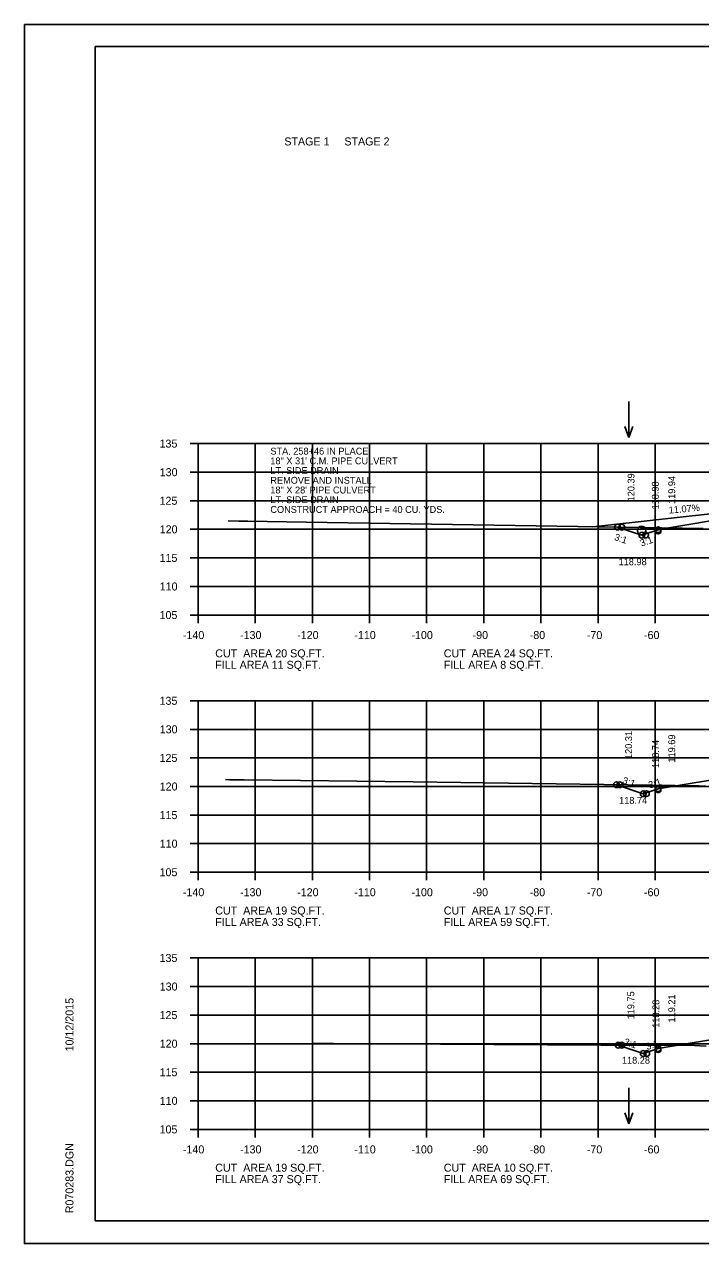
# Model space of a CAD drawing. Extents: x 1175611 to 1176402, y -433344 to -416213.
# Drawn here: x 1175610.6 to 1175728.9, y -420543.3 to -420329.9 of the extents above; entities that cross this region are included whole.
import ezdxf

# ---------------------------------------------------------------- set-up
doc = ezdxf.new("R2010")
doc.units = 0
for name, color, linetype in [('Default', 7, 'Continuous'), ('R_Axis', 7, 'Continuous'), ('R_Axis Annot', 7, 'Continuous'), ('R_Border', 7, 'Continuous'), ('R_Drive', 7, 'Continuous'), ('R_Exist Surface', 7, 'Continuous'), ('R_Fin Surface', 7, 'Continuous'), ('R_Grid', 7, 'Continuous'), ('R_No Plot', 7, 'Continuous'), ('R_Water', 7, 'Continuous'), ('R_Water Annot', 7, 'Continuous'), ('R_Xsect Elev', 7, 'Continuous'), ('R_Xsect Slope', 7, 'Continuous')]:
    doc.layers.add(name, color=color, linetype=linetype)

msp = doc.modelspace()

# ---------------------------------------------------------------- linework, layer by layer
at = {"layer": 'R_Axis'}
for p, q in [((1175639.57, -420403.27), (1175640.97, -420403.27)), ((1175640.97, -420433.27), (1175640.97, -420403.27)), ((1175639.57, -420408.27), (1175640.97, -420408.27)), ((1175639.57, -420413.27), (1175640.97, -420413.27)), ((1175639.57, -420418.27), (1175640.97, -420418.27)), ((1175639.57, -420423.27), (1175640.97, -420423.27)), ((1175639.57, -420428.27), (1175640.97, -420428.27)), ((1175639.57, -420433.27), (1175640.97, -420433.27)), ((1175640.97, -420433.27), (1175920.97, -420433.27)), ((1175640.97, -420434.67), (1175640.97, -420433.27)), ((1175650.97, -420434.67), (1175650.97, -420433.27)), ((1175660.97, -420434.67), (1175660.97, -420433.27)), ((1175670.97, -420434.67), (1175670.97, -420433.27)), ((1175680.97, -420434.67), (1175680.97, -420433.27)), ((1175690.97, -420434.67), (1175690.97, -420433.27)), ((1175700.97, -420434.67), (1175700.97, -420433.27)), ((1175710.97, -420434.67), (1175710.97, -420433.27)), ((1175720.97, -420434.67), (1175720.97, -420433.27)), ((1175639.57, -420448.27), (1175640.97, -420448.27)), ((1175640.97, -420478.27), (1175640.97, -420448.27)), ((1175639.57, -420453.27), (1175640.97, -420453.27)), ((1175639.57, -420458.27), (1175640.97, -420458.27)), ((1175639.57, -420463.27), (1175640.97, -420463.27)), ((1175639.57, -420468.27), (1175640.97, -420468.27)), ((1175639.57, -420473.27), (1175640.97, -420473.27)), ((1175639.57, -420478.27), (1175640.97, -420478.27)), ((1175640.97, -420478.27), (1175920.97, -420478.27)), ((1175640.97, -420479.67), (1175640.97, -420478.27)), ((1175650.97, -420479.67), (1175650.97, -420478.27)), ((1175660.97, -420479.67), (1175660.97, -420478.27)), ((1175670.97, -420479.67), (1175670.97, -420478.27)), ((1175680.97, -420479.67), (1175680.97, -420478.27)), ((1175690.97, -420479.67), (1175690.97, -420478.27)), ((1175700.97, -420479.67), (1175700.97, -420478.27)), ((1175710.97, -420479.67), (1175710.97, -420478.27)), ((1175720.97, -420479.67), (1175720.97, -420478.27)), ((1175639.57, -420493.27), (1175640.97, -420493.27)), ((1175640.97, -420523.27), (1175640.97, -420493.27)), ((1175639.57, -420498.27), (1175640.97, -420498.27)), ((1175639.57, -420503.27), (1175640.97, -420503.27)), ((1175639.57, -420508.27), (1175640.97, -420508.27)), ((1175639.57, -420513.27), (1175640.97, -420513.27)), ((1175639.57, -420518.27), (1175640.97, -420518.27)), ((1175639.57, -420523.27), (1175640.97, -420523.27)), ((1175640.97, -420523.27), (1175920.97, -420523.27)), ((1175640.97, -420524.67), (1175640.97, -420523.27)), ((1175650.97, -420524.67), (1175650.97, -420523.27)), ((1175660.97, -420524.67), (1175660.97, -420523.27)), ((1175670.97, -420524.67), (1175670.97, -420523.27)), ((1175680.97, -420524.67), (1175680.97, -420523.27)), ((1175690.97, -420524.67), (1175690.97, -420523.27)), ((1175700.97, -420524.67), (1175700.97, -420523.27)), ((1175710.97, -420524.67), (1175710.97, -420523.27)), ((1175720.97, -420524.67), (1175720.97, -420523.27))]:
    msp.add_line(p, q, dxfattribs=at)
at = {"layer": 'R_Border'}
for p, q in [((1175622.97, -420333.81), (1175939.15, -420333.81)), ((1175622.97, -420539.27), (1175622.97, -420333.81)), ((1175622.97, -420539.27), (1175622.97, -420539.27)), ((1175939.15, -420539.27), (1175622.97, -420539.27))]:
    msp.add_line(p, q, dxfattribs=at)
at = {"layer": 'R_Drive'}
msp.add_line((1175736.49, -420414.89), (1175710.06, -420417.81), dxfattribs=at)
at = {"layer": 'R_Exist Surface'}
for points in [[(1175646.24, -420416.77), (1175648.09, -420416.82), (1175649.65, -420416.85), (1175659.88, -420417.01), (1175729.35, -420418.12)], [(1175645.79, -420462.07), (1175646.5, -420462.08), (1175649.04, -420462.08), (1175678.59, -420462.47), (1175728.66, -420463.17), (1175733.18, -420463.37)], [(1175661.23, -420508.19), (1175663.81, -420508.21), (1175664.66, -420508.21), (1175711.46, -420508.51), (1175727.88, -420508.6), (1175729.88, -420508.72)]]:
    msp.add_lwpolyline(points, dxfattribs=at)
at = {"layer": 'R_Fin Surface'}
for points in [[(1175714.39, -420417.88), (1175718.4, -420419.22), (1175718.63, -420419.29), (1175718.8, -420419.23), (1175721.47, -420418.34), (1175722.3, -420418.2), (1175735.2, -420416.05)], [(1175714.19, -420462.96), (1175718.89, -420464.53), (1175721.47, -420463.67), (1175735.2, -420461.38), (1175743.47, -420460), (1175749.47, -420459.76), (1175751.47, -420459.72), (1175780.97, -420459.13), (1175810.47, -420459.72), (1175812.47, -420459.76), (1175818.47, -420460), (1175826.75, -420461.38), (1175840.47, -420463.67), (1175844.24, -420464.93), (1175850.22, -420462.93)], [(1175714.5, -420508.53), (1175718.88, -420509.99), (1175721.47, -420509.12), (1175735.2, -420506.83), (1175743.47, -420505.46), (1175749.47, -420505.22), (1175751.47, -420505.18), (1175780.97, -420504.59), (1175810.47, -420505.18), (1175812.47, -420505.22), (1175818.47, -420505.46), (1175826.75, -420506.83), (1175840.47, -420509.12), (1175844.33, -420510.41), (1175847.52, -420509.34)]]:
    msp.add_lwpolyline(points, dxfattribs=at)
at = {"layer": 'R_Grid'}
for p, q in [((1175640.97, -420403.27), (1175920.97, -420403.27)), ((1175640.97, -420433.27), (1175640.97, -420403.27)), ((1175650.97, -420433.27), (1175650.97, -420403.27)), ((1175660.97, -420433.27), (1175660.97, -420403.27)), ((1175670.97, -420433.27), (1175670.97, -420403.27)), ((1175680.97, -420433.27), (1175680.97, -420403.27)), ((1175690.97, -420433.27), (1175690.97, -420403.27)), ((1175700.97, -420433.27), (1175700.97, -420403.27)), ((1175710.97, -420433.27), (1175710.97, -420403.27)), ((1175720.97, -420433.27), (1175720.97, -420403.27)), ((1175640.97, -420408.27), (1175920.97, -420408.27)), ((1175640.97, -420413.27), (1175920.97, -420413.27)), ((1175640.97, -420418.27), (1175920.97, -420418.27)), ((1175640.97, -420423.27), (1175920.97, -420423.27)), ((1175640.97, -420428.27), (1175920.97, -420428.27)), ((1175640.97, -420433.27), (1175920.97, -420433.27)), ((1175640.97, -420448.27), (1175920.97, -420448.27)), ((1175640.97, -420478.27), (1175640.97, -420448.27)), ((1175650.97, -420478.27), (1175650.97, -420448.27)), ((1175660.97, -420478.27), (1175660.97, -420448.27)), ((1175670.97, -420478.27), (1175670.97, -420448.27)), ((1175680.97, -420478.27), (1175680.97, -420448.27)), ((1175690.97, -420478.27), (1175690.97, -420448.27)), ((1175700.97, -420478.27), (1175700.97, -420448.27)), ((1175710.97, -420478.27), (1175710.97, -420448.27)), ((1175720.97, -420478.27), (1175720.97, -420448.27)), ((1175640.97, -420453.27), (1175920.97, -420453.27)), ((1175640.97, -420458.27), (1175920.97, -420458.27)), ((1175640.97, -420463.27), (1175920.97, -420463.27)), ((1175640.97, -420468.27), (1175920.97, -420468.27)), ((1175640.97, -420473.27), (1175920.97, -420473.27)), ((1175640.97, -420478.27), (1175920.97, -420478.27)), ((1175640.97, -420493.27), (1175920.97, -420493.27)), ((1175640.97, -420523.27), (1175640.97, -420493.27)), ((1175650.97, -420523.27), (1175650.97, -420493.27)), ((1175660.97, -420523.27), (1175660.97, -420493.27)), ((1175670.97, -420523.27), (1175670.97, -420493.27)), ((1175680.97, -420523.27), (1175680.97, -420493.27)), ((1175690.97, -420523.27), (1175690.97, -420493.27)), ((1175700.97, -420523.27), (1175700.97, -420493.27)), ((1175710.97, -420523.27), (1175710.97, -420493.27)), ((1175720.97, -420523.27), (1175720.97, -420493.27)), ((1175640.97, -420498.27), (1175920.97, -420498.27)), ((1175640.97, -420503.27), (1175920.97, -420503.27)), ((1175640.97, -420508.27), (1175920.97, -420508.27)), ((1175640.97, -420513.27), (1175920.97, -420513.27)), ((1175640.97, -420518.27), (1175920.97, -420518.27)), ((1175640.97, -420523.27), (1175920.97, -420523.27))]:
    msp.add_line(p, q, dxfattribs=at)
at = {"layer": 'R_No Plot'}
for p, q in [((1175610.57, -420329.92), (1175943.91, -420329.92)), ((1175610.57, -420543.25), (1175943.91, -420543.25))]:
    msp.add_line(p, q, dxfattribs=at)
msp.add_lwpolyline([(1175610.57, -420329.92), (1175943.91, -420329.92), (1175943.91, -420543.25), (1175610.57, -420543.25)], close=True, dxfattribs=at)
for centre in [(1175714.39, -420417.88), (1175714.39, -420417.88), (1175715.13, -420417.89), (1175721.47, -420418.34), (1175718.63, -420419.29), (1175719.3, -420419.28), (1175721.47, -420418.56), (1175714.19, -420462.96), (1175714.19, -420462.96), (1175714.78, -420462.97), (1175718.89, -420464.53), (1175719.43, -420464.52), (1175721.47, -420463.67), (1175721.47, -420463.84), (1175714.5, -420508.53), (1175714.5, -420508.53), (1175715.14, -420508.53), (1175718.88, -420509.99), (1175719.49, -420509.98), (1175721.47, -420509.12), (1175721.47, -420509.32)]:
    msp.add_circle(centre, 0.5, dxfattribs=at)
at = {"layer": 'R_Water'}
msp.add_circle((1175718.6, -420418.47), 0.75, dxfattribs=at)
at = {"layer": 'R_Water Annot'}
for p, q in [((1175716.37, -420395.92), (1175716.37, -420402.2)), ((1175716.37, -420402.2), (1175715.67, -420400.28)), ((1175716.37, -420402.2), (1175717.07, -420400.28)), ((1175716.37, -420516.01), (1175716.37, -420522.29)), ((1175716.37, -420522.29), (1175715.67, -420520.37)), ((1175716.37, -420522.29), (1175717.07, -420520.37))]:
    msp.add_line(p, q, dxfattribs=at)

# ---------------------------------------------------------------- texts
at = {"layer": 'Default'}
for s, p in [('STAGE 1     STAGE 2', (1175656.06, -420351.1)), ('CUT  AREA 20 SQ.FT.', (1175643.97, -420440.67)), ('CUT  AREA 24 SQ.FT.', (1175683.97, -420440.67)), ('FILL AREA 11 SQ.FT.', (1175643.97, -420442.67)), ('FILL AREA 8 SQ.FT.', (1175683.97, -420442.67)), ('CUT  AREA 19 SQ.FT.', (1175643.97, -420485.67)), ('FILL AREA 33 SQ.FT.', (1175643.97, -420487.67)), ('CUT  AREA 17 SQ.FT.', (1175683.97, -420485.67)), ('FILL AREA 59 SQ.FT.', (1175683.97, -420487.67)), ('CUT  AREA 19 SQ.FT.', (1175643.97, -420530.67)), ('CUT  AREA 10 SQ.FT.', (1175683.97, -420530.67)), ('FILL AREA 37 SQ.FT.', (1175643.97, -420532.67)), ('FILL AREA 69 SQ.FT.', (1175683.97, -420532.67))]:
    msp.add_text(s, height=1.4, dxfattribs=at).set_placement(p)
at = {"layer": 'R_Axis Annot'}
for s, p in [('135', (1175634.22, -420403.97)), ('130', (1175634.25, -420408.97)), ('125', (1175634.22, -420413.97)), ('120', (1175634.25, -420418.97)), ('115', (1175634.22, -420423.97)), ('110', (1175634.25, -420428.97)), ('105', (1175634.22, -420433.97)), ('-140', (1175638.31, -420437.47)), ('-130', (1175648.31, -420437.47)), ('-120', (1175658.31, -420437.47)), ('-110', (1175668.31, -420437.47)), ('-100', (1175678.31, -420437.47)), ('-90', (1175689.01, -420437.47)), ('-80', (1175699.01, -420437.47)), ('-70', (1175709.01, -420437.47)), ('-60', (1175719.01, -420437.47)), ('135', (1175634.22, -420448.97)), ('130', (1175634.25, -420453.97)), ('125', (1175634.22, -420458.97)), ('120', (1175634.25, -420463.97)), ('115', (1175634.22, -420468.97)), ('110', (1175634.25, -420473.97)), ('105', (1175634.22, -420478.97)), ('-140', (1175638.31, -420482.47)), ('-130', (1175648.31, -420482.47)), ('-120', (1175658.31, -420482.47)), ('-110', (1175668.31, -420482.47)), ('-100', (1175678.31, -420482.47)), ('-90', (1175689.01, -420482.47)), ('-80', (1175699.01, -420482.47)), ('-70', (1175709.01, -420482.47)), ('-60', (1175719.01, -420482.47)), ('135', (1175634.22, -420493.97)), ('130', (1175634.25, -420498.97)), ('125', (1175634.22, -420503.97)), ('120', (1175634.25, -420508.97)), ('115', (1175634.22, -420513.97)), ('110', (1175634.25, -420518.97)), ('105', (1175634.22, -420523.97)), ('-140', (1175638.31, -420527.47)), ('-130', (1175648.31, -420527.47)), ('-120', (1175658.31, -420527.47)), ('-110', (1175668.31, -420527.47)), ('-100', (1175678.31, -420527.47)), ('-90', (1175689.01, -420527.47)), ('-80', (1175699.01, -420527.47)), ('-70', (1175709.01, -420527.47)), ('-60', (1175719.01, -420527.47))]:
    msp.add_text(s, height=1.4, dxfattribs=at).set_placement(p)
at = {"layer": 'R_Border'}
for s, p in [('10/12/2015', (1175619.16, -420509.63)), ('R070283.DGN', (1175619.16, -420537.95))]:
    msp.add_text(s, height=1.4, rotation=90, dxfattribs=at).set_placement(p)
at = {"layer": 'R_Drive'}
msp.add_text('11.07%', height=1.2, rotation=5.0199, dxfattribs=at).set_placement((1175723.4, -420415.52))
at = {"layer": 'R_Water Annot'}
for s, p in [('STA. 258+46 IN PLACE', (1175653.62, -420405.19)), ('18" X 31\' C.M. PIPE CULVERT', (1175653.62, -420406.89)), ('LT. SIDE DRAIN', (1175653.62, -420408.59)), ('REMOVE AND INSTALL', (1175653.62, -420410.29)), ('18" X 28\' PIPE CULVERT', (1175653.62, -420411.99)), ('LT. SIDE DRAIN ', (1175653.62, -420413.69)), ('CONSTRUCT APPROACH = 40 CU. YDS.', (1175653.62, -420415.39))]:
    msp.add_text(s, height=1.2, dxfattribs=at).set_placement(p)
at = {"layer": 'R_Xsect Elev'}
for s, p in [('120.39', (1175717.35, -420413.38)), ('119.94', (1175724.47, -420413.83)), ('118.98', (1175721.59, -420414.79)), ('120.31', (1175716.92, -420458.46)), ('119.69', (1175724.47, -420459.08)), ('118.74', (1175721.63, -420460.03)), ('119.75', (1175717.31, -420504.02)), ('118.28', (1175721.69, -420505.49)), ('119.21', (1175724.47, -420504.56))]:
    msp.add_text(s, height=1.2, rotation=90, dxfattribs=at).set_placement(p)
for s, p in [('118.98', (1175714.57, -420424.55)), ('118.74', (1175714.66, -420466.3)), ('118.28', (1175715.15, -420511.77))]:
    msp.add_text(s, height=1.2, dxfattribs=at).set_placement(p)
at = {"layer": 'R_Xsect Slope'}
for rotation, p in [(341.5651, (1175713.72, -420420.11)), (18.4349, (1175718.57, -420421.3)), (341.5651, (1175715.13, -420462.69)), (18.4349, (1175720.02, -420463.63)), (341.5651, (1175715.4, -420508.41)), (18.4349, (1175719.57, -420509.4))]:
    msp.add_text('3:1', height=1.2, rotation=rotation, dxfattribs=at).set_placement(p)

doc.saveas('drawing.dxf')
